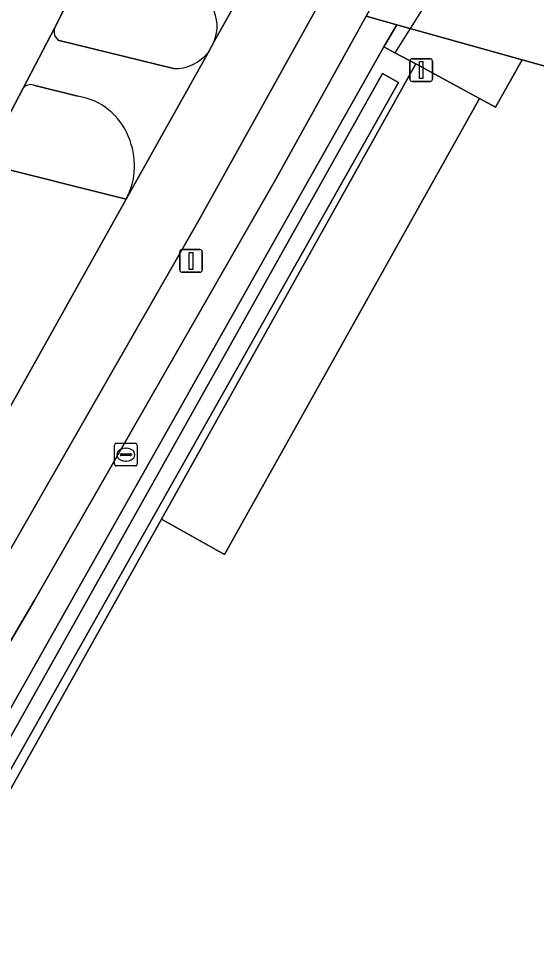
# Model space of a CAD drawing. Extents: x 162184 to 163154, y 385507 to 386516.
# Drawn here: x 162633.65 to 162656.47, y 385627.46 to 385668.7 of the extents above; entities that cross this region are included whole.
import ezdxf

# ---------------------------------------------------------------- set-up
doc = ezdxf.new("R2010")
doc.units = 0
for name, color, linetype in [('IMGEO_Afsluitpaal', 7, 'Continuous'), ('IMGEO_Berm_groen', 7, 'Continuous'), ('IMGEO_Duiker', 7, 'Continuous'), ('IMGEO_Fietspad_gesloten', 7, 'Continuous'), ('IMGEO_Fietspad_open', 7, 'Continuous'), ('IMGEO_Grasland_overig', 7, 'Continuous'), ('IMGEO_Groenvoorziening', 7, 'Continuous'), ('IMGEO_Lichtmast', 7, 'Continuous'), ('IMGEO_Loofbos', 7, 'Continuous'), ('IMGEO_Oever', 7, 'Continuous'), ('IMGEO_Rijbaan_lokaal_gesloten', 7, 'Continuous'), ('IMGEO_Rioolput', 7, 'Continuous'), ('IMGEO_Voetpad_open', 7, 'Continuous'), ('IMGEO_Waterloop', 7, 'Continuous')]:
    doc.layers.add(name, color=color, linetype=linetype)

msp = doc.modelspace()

# ---------------------------------------------------------------- linework, layer by layer
at = {"layer": 'IMGEO_Afsluitpaal'}
for p, q in [((162650.896, 385666.027), (162650.896, 385666.827)), ((162650.896, 385666.827), (162650.896, 385666.027)), ((162650.996, 385666.927), (162651.786, 385666.927)), ((162651.786, 385666.927), (162650.996, 385666.927)), ((162651.886, 385666.827), (162651.886, 385666.027)), ((162651.886, 385666.027), (162651.886, 385666.827)), ((162651.786, 385665.927), (162650.996, 385665.927)), ((162650.996, 385665.927), (162651.786, 385665.927))]:
    msp.add_line(p, q, dxfattribs=at)
msp.add_lwpolyline([(162651.316, 385666.802), (162651.466, 385666.802), (162651.466, 385666.052), (162651.316, 385666.052), (162651.316, 385666.802)], dxfattribs=at)
for centre, start, end in [((162650.996, 385666.827), 90, 180), ((162650.996, 385666.827), 90, 180), ((162651.786, 385666.827), 0, 90), ((162651.786, 385666.827), 360, 90), ((162650.996, 385666.027), 180, 270), ((162650.996, 385666.027), 180, 270), ((162651.786, 385666.027), 270, 0), ((162651.786, 385666.027), 270, 0)]:
    msp.add_arc(centre, 0.1, start, end, dxfattribs=at)
at = {"layer": 'IMGEO_Berm_groen'}
for points in [[(162636.519, 385670.855), (162635.245, 385668.306)], [(162635.439, 385667.734), (162640.475, 385666.493)], [(162642.015, 385667.223), (162642.168, 385667.497), (162642.275, 385667.69)]]:
    msp.add_lwpolyline(points, dxfattribs=at)
msp.add_lwpolyline([(162633.076, 385651.203), (162638.392, 385660.731), (162632.1, 385662.31), (162628.087, 385654.681), (162619.979, 385639.081), (162618.491, 385636.193), (162617.568, 385634.369), (162616.692, 385632.571), (162610.038, 385617.827), (162610.265, 385612.085), (162610.414, 385612.3), (162611.215, 385613.842)], close=True, dxfattribs=at)
for centre, radius, start, end in [((162640.535, 385668.356), 1.863, 339.0495, 74.9513), ((162635.671, 385668.132), 0.46, 157.7417, 239.7282), ((162640.533, 385668.359), 1.867, 268.2111, 322.5132)]:
    msp.add_arc(centre, radius, start, end, dxfattribs=at)
at = {"layer": 'IMGEO_Duiker'}
msp.add_lwpolyline([(162653.086, 385671.737), (162652.292, 385670.474), (162650.904, 385668.266), (162650.232, 385667.197)], dxfattribs=at)
at = {"layer": 'IMGEO_Fietspad_gesloten'}
msp.add_lwpolyline([(162680.589, 385736.312), (162679.398, 385734.188), (162678.51, 385732.604), (162646.518, 385675.298), (162646.255, 385674.823), (162645.521, 385673.507), (162642.275, 385667.69), (162642.168, 385667.497), (162642.015, 385667.223), (162638.392, 385660.731), (162633.076, 385651.203), (162611.215, 385613.842), (162610.414, 385612.3), (162610.265, 385612.085), (162613.49, 385611.502), (162632.589, 385644.09), (162641.636, 385659.876), (162652.076, 385678.685), (162684.477, 385736.647)], dxfattribs=at)
at = {"layer": 'IMGEO_Fietspad_open'}
for points in [[(162642.275, 385667.69), (162645.521, 385673.507)], [(162635.245, 385668.306), (162633.845, 385665.628)], [(162640.475, 385666.493), (162635.439, 385667.734)], [(162638.392, 385660.731), (162642.015, 385667.223)], [(162634.3, 385665.769), (162636.26, 385665.277)]]:
    msp.add_lwpolyline(points, dxfattribs=at)
for centre, radius, start, end in [((162640.535, 385668.356), 1.863, 339.0495, 74.9513), ((162635.671, 385668.132), 0.46, 157.7417, 239.7282), ((162640.533, 385668.359), 1.867, 268.2111, 322.5132), ((162634.173, 385665.373), 0.416, 72.2788, 142.1566), ((162635.824, 385662.443), 2.867, 21.4123, 81.2493), ((162635.574, 385662.215), 3.185, 332.2178, 23.5892)]:
    msp.add_arc(centre, radius, start, end, dxfattribs=at)
at = {"layer": 'IMGEO_Grasland_overig'}
msp.add_lwpolyline([(162650.218, 385671.055), (162648.971, 385668.807), (162650.323, 385668.429), (162655.841, 385666.883), (162662.943, 385664.893), (162679.963, 385672.409), (162680.263, 385675.274), (162662.754, 385667.542), (162657.095, 385669.128), (162651.637, 385670.657)], close=True, dxfattribs=at)
at = {"layer": 'IMGEO_Groenvoorziening'}
msp.add_lwpolyline([(162616.947, 385609.274), (162649.748, 385667.459), (162650.323, 385668.429), (162648.971, 385668.807), (162644.982, 385661.611), (162634.341, 385643.013), (162615.416, 385610.753)], dxfattribs=at)
for points in [[(162650.323, 385668.429), (162649.748, 385667.459), (162650.232, 385667.197), (162651.156, 385666.698), (162653.963, 385665.179), (162654.674, 385664.794), (162655.841, 385666.883)], [(162639.941, 385646.612), (162642.727, 385645.057), (162653.963, 385665.179), (162651.156, 385666.698)]]:
    msp.add_lwpolyline(points, close=True, dxfattribs=at)
at = {"layer": 'IMGEO_Lichtmast'}
for p, q in [((162640.754, 385657.612), (162640.754, 385658.412)), ((162640.754, 385658.412), (162640.754, 385657.612)), ((162640.854, 385658.512), (162641.644, 385658.512)), ((162641.644, 385658.512), (162640.854, 385658.512)), ((162641.744, 385658.412), (162641.744, 385657.612)), ((162641.744, 385657.612), (162641.744, 385658.412)), ((162641.644, 385657.512), (162640.854, 385657.512)), ((162640.854, 385657.512), (162641.644, 385657.512))]:
    msp.add_line(p, q, dxfattribs=at)
msp.add_lwpolyline([(162641.174, 385658.387), (162641.324, 385658.387), (162641.324, 385657.637), (162641.174, 385657.637), (162641.174, 385658.387)], dxfattribs=at)
for centre, start, end in [((162640.854, 385658.412), 90, 180), ((162640.854, 385658.412), 90, 180), ((162641.644, 385658.412), 0, 90), ((162641.644, 385658.412), 360, 90), ((162640.854, 385657.612), 180, 270), ((162640.854, 385657.612), 180, 270), ((162641.644, 385657.612), 270, 0), ((162641.644, 385657.612), 270, 0)]:
    msp.add_arc(centre, 0.1, start, end, dxfattribs=at)
at = {"layer": 'IMGEO_Loofbos'}
msp.add_lwpolyline([(162684.304, 385626.238), (162682.045, 385631.542), (162680.144, 385637.61), (162678.895, 385643.734), (162678.236, 385650.961), (162678.286, 385656.085), (162679.963, 385672.409), (162662.943, 385664.893), (162655.841, 385666.883), (162654.674, 385664.794), (162653.963, 385665.179), (162642.727, 385645.057), (162639.941, 385646.612), (162621.192, 385613.034)], dxfattribs=at)
at = {"layer": 'IMGEO_Oever'}
msp.add_lwpolyline([(162652.474, 385592.396), (162620.323, 385611.477), (162621.192, 385613.034), (162639.941, 385646.612), (162651.156, 385666.698), (162650.232, 385667.197), (162649.748, 385667.459), (162616.947, 385609.274), (162630.682, 385600.893), (162651.039, 385588.774), (162697.239, 385563.344), (162729.543, 385545.094), (162731.202, 385548.122), (162703.216, 385564.144)], close=True, dxfattribs=at)
msp.add_lwpolyline([(162618.903, 385611.353), (162649.685, 385666.282), (162650.399, 385665.885), (162619.894, 385611.814), (162619.704, 385611.466), (162619.654, 385611.261), (162619.824, 385610.761)], dxfattribs=at)
at = {"layer": 'IMGEO_Rijbaan_lokaal_gesloten'}
msp.add_lwpolyline([(162610.038, 385617.827), (162616.692, 385632.571), (162617.568, 385634.369), (162618.491, 385636.193), (162619.979, 385639.081), (162628.087, 385654.681), (162632.1, 385662.31), (162633.845, 385665.628), (162635.245, 385668.306), (162636.519, 385670.855)], dxfattribs=at)
at = {"layer": 'IMGEO_Rioolput'}
for p, q in [((162637.951, 385649.962), (162638.803, 385649.962)), ((162637.876, 385649.036), (162637.876, 385649.888)), ((162638.178, 385649.505), (162638.576, 385649.505)), ((162638.364, 385649.742), (162638.389, 385649.742)), ((162638.877, 385649.888), (162638.877, 385649.036)), ((162638.135, 385649.456), (162638.135, 385649.468)), ((162638.573, 385649.419), (162638.175, 385649.419)), ((162638.387, 385649.182), (162638.362, 385649.182)), ((162638.619, 385649.468), (162638.619, 385649.456)), ((162638.803, 385648.962), (162637.951, 385648.962))]:
    msp.add_line(p, q, dxfattribs=at)
for points in [[(162637.951, 385649.962), (162638.803, 385649.962)], [(162637.876, 385649.036), (162637.876, 385649.888)], [(162638.877, 385649.888), (162638.877, 385649.036)], [(162638.803, 385648.962), (162637.951, 385648.962)]]:
    msp.add_lwpolyline(points, dxfattribs=at)
for centre, radius, start, end in [((162637.953, 385649.886), 0.0765, 91.552, 178.448), ((162637.953, 385649.886), 0.0765, 91.552, 178.448), ((162638.801, 385649.886), 0.0765, 1.552, 88.448), ((162638.801, 385649.886), 0.0765, 1.552, 88.448), ((162638.175, 385649.465), 0.0403, 85.8775, 175.7526), ((162638.58, 385649.467), 0.0386, 1.7309, 96.639), ((162638.172, 385649.455), 0.0366, 178.938, 274.7102), ((162638.576, 385649.462), 0.043, 264.8664, 352.4533), ((162637.953, 385649.038), 0.0765, 181.552, 268.448), ((162637.953, 385649.038), 0.0765, 181.552, 268.448), ((162638.801, 385649.038), 0.0765, 271.552, 358.448), ((162638.801, 385649.038), 0.0765, 271.552, 358.448)]:
    msp.add_arc(centre, radius, start, end, dxfattribs=at)
for centre, major_axis, ratio, start_param, end_param in [((162638.363, 385649.462), (-0.387, 0.002), 0.722429, 4.712389, 7.853982), ((162638.388, 385649.462), (-0.39, 0.002), 0.717154, 1.570796, 4.712389)]:
    msp.add_ellipse(centre, major_axis=major_axis, ratio=ratio, start_param=start_param, end_param=end_param, dxfattribs=at)
at = {"layer": 'IMGEO_Voetpad_open'}
for points in [[(162684.477, 385736.647), (162652.076, 385678.685), (162641.636, 385659.876), (162632.589, 385644.09), (162613.49, 385611.502)], [(162615.416, 385610.753), (162634.341, 385643.013), (162644.982, 385661.611), (162648.971, 385668.807), (162650.218, 385671.055), (162653.901, 385677.7), (162686.289, 385735.666)], [(162633.845, 385665.628), (162632.1, 385662.31), (162638.392, 385660.731)], [(162636.26, 385665.277), (162634.3, 385665.769)]]:
    msp.add_lwpolyline(points, dxfattribs=at)
for centre, radius, start, end in [((162634.173, 385665.373), 0.416, 72.2788, 142.1566), ((162635.824, 385662.443), 2.867, 21.4123, 81.2493), ((162635.574, 385662.215), 3.185, 332.2178, 23.5892)]:
    msp.add_arc(centre, radius, start, end, dxfattribs=at)
at = {"layer": 'IMGEO_Waterloop'}
msp.add_lwpolyline([(162619.824, 385610.761), (162619.654, 385611.261), (162619.704, 385611.466), (162619.894, 385611.814), (162650.399, 385665.885), (162649.685, 385666.282), (162618.903, 385611.353)], dxfattribs=at)

doc.saveas('drawing.dxf')
